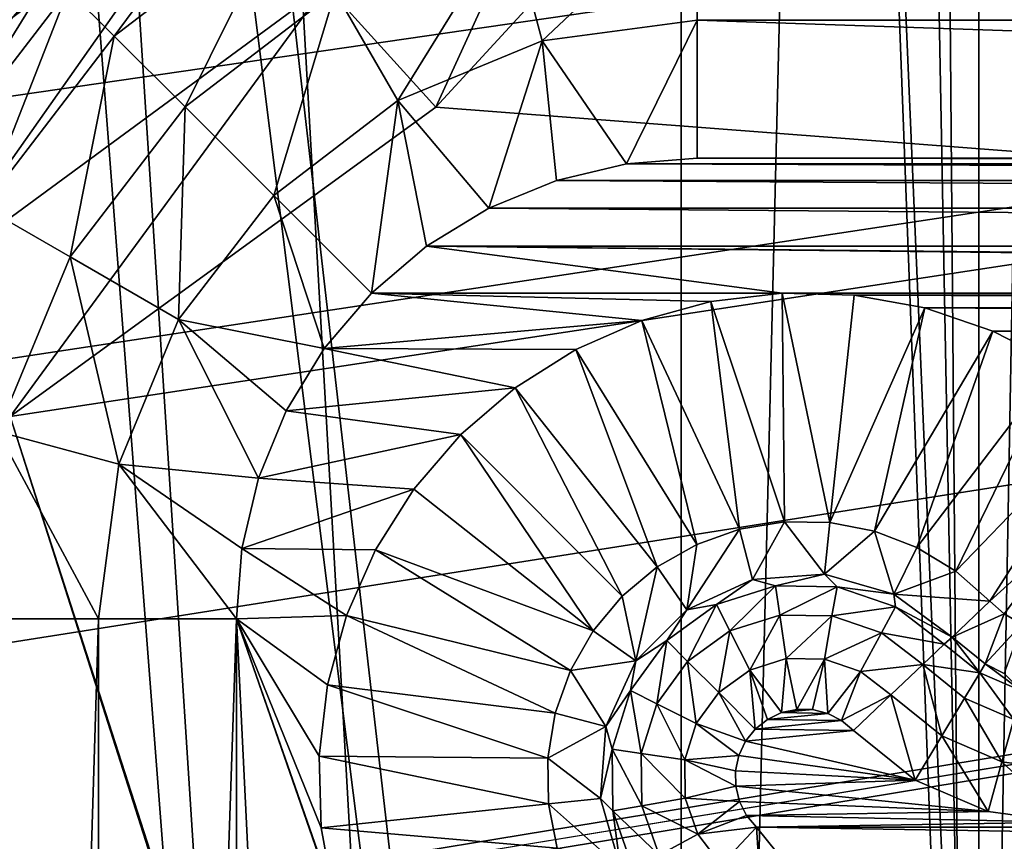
# Model space of a CAD drawing. Header units: metres. Extents: x -105 to 105, y -117 to 62.
# Tile 289 of 382: x -6 to -3.82, y 2.71 to 4.52. Entities that reach past the tile are written whole.
import ezdxf

# ---------------------------------------------------------------- set-up
doc = ezdxf.new("R2010")
doc.units = ezdxf.units.M
doc.layers.add('solid_509432_AD150_SW0001', color=7, linetype='CONTINUOUS')
doc.layers.add('solid_509432_AD150_SW0001_01', color=7, linetype='CONTINUOUS')

msp = doc.modelspace()

# ---------------------------------------------------------------- linework, layer by layer
at = {"layer": 'solid_509432_AD150_SW0001'}
for points in [[(90, 18.299999, -16.299999), (-53, -0.25, -16.299999), (-90, -0.25, -16.299999)], [(-90, 18.299999, -16.299999), (90, 18.299999, -16.299999), (-90, -0.25, -16.299999)], [(-56.523369, 17.273149, -13.4), (-4.535146, -0.11237, -13.4), (-4.535146, 17.273149, -13.4)], [(-56.523369, 17.273149, -13.4), (-20.115334, -0.11237, -13.4), (-4.535146, -0.11237, -13.4)], [(-3.878526, -0.11237, -13.32726), (-4.535146, 17.273149, -13.4), (-4.535146, -0.11237, -13.4)], [(-3.878526, -0.11237, -13.32726), (-4.205353, 17.273149, -13.381818), (-4.535146, 17.273149, -13.4)], [(-3.878526, -0.11237, -13.32726), (-3.879204, 17.273149, -13.327412), (-4.205353, 17.273149, -13.381818)], [(-3.878526, -0.11237, -13.32726), (-3.560772, 17.273149, -13.237357), (-3.879204, 17.273149, -13.327412)], [(-3.878526, -0.11237, -13.32726), (-3.253748, -0.11237, -13.112567), (-3.560772, 17.273149, -13.237357)], [(-3, -6.3, 3.6), (-1.356257, 16.4984, 3.6), (-4.037329, 16.087421, 3.6)], [(-4.506017, -3.172695, 3.6), (-4.037329, 16.087421, 3.6), (-6.625394, 15.27488, 3.6)], [(-4.506017, -3.172695, 3.6), (-3.872695, -3.806017, 3.6), (-4.037329, 16.087421, 3.6)], [(-3.100297, -5.409883, 3.6), (-3, -6.3, 3.6), (-4.037329, 16.087421, 3.6)], [(-3.396117, -4.564479, 3.6), (-3.100297, -5.409883, 3.6), (-4.037329, 16.087421, 3.6)], [(-3.872695, -3.806017, 3.6), (-3.396117, -4.564479, 3.6), (-4.037329, 16.087421, 3.6)], [(-4.506017, -3.172695, 3.6), (-6.625394, 15.27488, 3.6), (-6, 8.7, 3.6)], [(-5.26448, -2.696117, 3.6), (-6, 8.7, 3.6), (-6.087182, 7.982027, 3.6)], [(-5.26448, -2.696117, 3.6), (-4.506017, -3.172695, 3.6), (-6, 8.7, 3.6)], [(-6.109882, -2.400297, 3.6), (-5.26448, -2.696117, 3.6), (-6.087182, 7.982027, 3.6)], [(-4.290625, 5.18569, 2.011326), (-3.688886, 6.179491, 1.995569), (-2.711786, 4.149403, 1.969982)], [(-5.319544, 4.598907, 1.994081), (-4.585621, 5.404577, 1.973574), (-5.076861, 4.330232, 2.031914)], [(-4.585621, 5.404577, 1.973574), (-4.290625, 5.18569, 2.011326), (-5.076861, 4.330232, 2.031914)], [(-5.076861, 4.330232, 2.031914), (-4.290625, 5.18569, 2.011326), (-2.711786, 4.149403, 1.969982)], [(-6.541885, 4.524725, 1.672019), (-5.768458, 5.092531, 1.647485), (-6.380448, 4.258253, 1.887772)], [(-5.768458, 5.092531, 1.647485), (-5.558065, 4.862751, 1.863257), (-6.380448, 4.258253, 1.887772)], [(-5.888724, 4.588724, 47.827736), (-5.481976, 4.900832, 47.827736), (-5.786888, 4.486888, 47.553524)], [(-5.481976, 4.900832, 47.827736), (-5.409967, 4.77611, 47.553524), (-5.786888, 4.486888, 47.553524)], [(-6.380448, 4.258253, 1.887772), (-5.558065, 4.862751, 1.863257), (-6.19839, 3.952701, 2.018584)], [(-5.558065, 4.862751, 1.863257), (-5.319544, 4.598907, 1.994081), (-6.19839, 3.952701, 2.018584)], [(-6.146037, 4.846036, 65.932358), (-5.926341, 4.626341, 48.132549), (-6.100313, 4.427963, 48.132549)], [(-4.913831, 4.744439, 47.336536), (-4.5, 4.79892, 47.336536), (-4.842187, 4.477061, 47.197586)], [(-4.842187, 4.477061, 47.197586), (-4.5, 4.79892, 47.336536), (-4.5, 4.52211, 47.197586)], [(-5.786888, 4.486888, 47.553524), (-5.409967, 4.77611, 47.553524), (-5.630608, 4.330607, 47.336536)], [(-5.409967, 4.77611, 47.553524), (-5.29946, 4.584706, 47.336536), (-5.630608, 4.330607, 47.336536)], [(-5.29946, 4.584706, 47.336536), (-4.913831, 4.744439, 47.336536), (-5.161055, 4.344981, 47.197586)], [(-4.913831, 4.744439, 47.336536), (-4.842187, 4.477061, 47.197586), (-5.161055, 4.344981, 47.197586)], [(-6.200832, 4.181976, 47.827736), (-6.100313, 4.427963, 48.132549), (-5.926341, 4.626341, 48.132549)], [(-6.200832, 4.181976, 47.827736), (-5.926341, 4.626341, 48.132549), (-5.888724, 4.588724, 47.827736)], [(-6.200832, 4.181976, 47.827736), (-5.888724, 4.588724, 47.827736), (-6.07611, 4.109968, 47.553524)], [(-6.19839, 3.952701, 2.018584), (-5.319544, 4.598907, 1.994081), (-6.016685, 3.646866, 2.056524)], [(-5.888724, 4.588724, 47.827736), (-5.786888, 4.486888, 47.553524), (-6.07611, 4.109968, 47.553524)], [(-5.319544, 4.598907, 1.994081), (-5.076861, 4.330232, 2.031914), (-6.016685, 3.646866, 2.056524)], [(-5.630608, 4.330607, 47.336536), (-5.29946, 4.584706, 47.336536), (-5.434873, 4.134873, 47.197586)], [(-5.29946, 4.584706, 47.336536), (-5.161055, 4.344981, 47.197586), (-5.434873, 4.134873, 47.197586)], [(-4.842187, 4.477061, 47.197586), (-4.5, 4.52211, 47.197586), (-4.655941, 4.20528, 47.150002)], [(-4.5, 4.52211, 47.197586), (-4.5, 4.217303, 47.150002), (-4.655941, 4.20528, 47.150002)], [(-4.5, 4.52211, 47.197586), (4.5, 4.217303, 47.150002), (-4.5, 4.217303, 47.150002)], [(-6.07611, 4.109968, 47.553524), (-5.786888, 4.486888, 47.553524), (-5.884706, 3.99946, 47.336536)], [(-5.786888, 4.486888, 47.553524), (-5.630608, 4.330607, 47.336536), (-5.884706, 3.99946, 47.336536)], [(-5.161055, 4.344981, 47.197586), (-4.842187, 4.477061, 47.197586), (-4.959877, 4.107424, 47.150002)], [(-4.842187, 4.477061, 47.197586), (-4.811002, 4.168598, 47.150002), (-4.959877, 4.107424, 47.150002)], [(-4.842187, 4.477061, 47.197586), (-4.655941, 4.20528, 47.150002), (-4.811002, 4.168598, 47.150002)], [(-6.016685, 3.646866, 2.056524), (-5.076861, 4.330232, 2.031914), (-2.711786, 4.149403, 1.969982)], [(-5.884706, 3.99946, 47.336536), (-5.630608, 4.330607, 47.336536), (-5.644981, 3.861055, 47.197586)], [(-5.630608, 4.330607, 47.336536), (-5.434873, 4.134873, 47.197586), (-5.644981, 3.861055, 47.197586)], [(-5.434873, 4.134873, 47.197586), (-5.161055, 4.344981, 47.197586), (-5.219341, 3.919342, 47.150002)], [(-5.161055, 4.344981, 47.197586), (-5.09738, 4.023433, 47.150002), (-5.219341, 3.919342, 47.150002)], [(-5.161055, 4.344981, 47.197586), (-4.959877, 4.107424, 47.150002), (-5.09738, 4.023433, 47.150002)], [(-3.100256, -5.410061, 1.980155), (-6.016685, 3.646866, 2.056524), (-2.711786, 4.149403, 1.969982)], [(-5.644981, 3.861055, 47.197586), (-5.434873, 4.134873, 47.197586), (-5.323432, 3.797381, 47.150002)], [(-5.434873, 4.134873, 47.197586), (-5.219341, 3.919342, 47.150002), (-5.323432, 3.797381, 47.150002)], [(-6.07611, 4.109968, 47.553524), (-5.884706, 3.99946, 47.336536), (-6.044438, 3.613831, 47.336536)], [(-4.312071, 3.919651, 47.150002), (-5.219341, 3.919342, 47.150002), (-5.09738, 4.023433, 47.150002)], [(-6.044438, 3.613831, 47.336536), (-5.884706, 3.99946, 47.336536), (-5.777061, 3.542187, 47.197586)], [(-5.884706, 3.99946, 47.336536), (-5.644981, 3.861055, 47.197586), (-5.777061, 3.542187, 47.197586)], [(-4.62261, 3.859201, 47.150002), (-5.323432, 3.797381, 47.150002), (-5.219341, 3.919342, 47.150002)], [(-4.312071, 3.919651, 47.150002), (-4.469579, 3.900961, 47.150002), (-5.219341, 3.919342, 47.150002)], [(-4.469579, 3.900961, 47.150002), (-4.62261, 3.859201, 47.150002), (-5.219341, 3.919342, 47.150002)], [(-4.307487, 3.41469, 47.654404), (-4.469579, 3.900961, 47.150002), (-4.312071, 3.919651, 47.150002)], [(-4.207063, 3.413314, 47.654404), (-4.312071, 3.919651, 47.150002), (-4.153536, 3.914868, 47.150002)], [(-4.307487, 3.41469, 47.654404), (-4.312071, 3.919651, 47.150002), (-4.207063, 3.413314, 47.654404)], [(-4.207063, 3.413314, 47.654404), (-4.153536, 3.914868, 47.150002), (-3.997449, 3.886718, 47.150002)], [(-4.406605, 3.398295, 47.654404), (-4.62261, 3.859201, 47.150002), (-4.469579, 3.900961, 47.150002)], [(-4.406605, 3.398295, 47.654404), (-4.469579, 3.900961, 47.150002), (-4.307487, 3.41469, 47.654404)], [(-4.207063, 3.413314, 47.654404), (-3.997449, 3.886718, 47.150002), (-4.10852, 3.394237, 47.654404)], [(-4.10852, 3.394237, 47.654404), (-3.997449, 3.886718, 47.150002), (-3.847228, 3.835818, 47.150002)], [(-5.777061, 3.542187, 47.197586), (-5.644981, 3.861055, 47.197586), (-5.468598, 3.511003, 47.150002)], [(-5.644981, 3.861055, 47.197586), (-5.323432, 3.797381, 47.150002), (-5.407423, 3.659878, 47.150002)], [(-5.644981, 3.861055, 47.197586), (-5.407423, 3.659878, 47.150002), (-5.468598, 3.511003, 47.150002)], [(-4.62261, 3.859201, 47.150002), (-4.767789, 3.795291, 47.150002), (-5.323432, 3.797381, 47.150002)], [(-4.501151, 3.364696, 47.654404), (-4.767789, 3.795291, 47.150002), (-4.62261, 3.859201, 47.150002)], [(-4.501151, 3.364696, 47.654404), (-4.62261, 3.859201, 47.150002), (-4.406605, 3.398295, 47.654404)], [(-4.10852, 3.394237, 47.654404), (-3.847228, 3.835818, 47.150002), (-4.014772, 3.358002, 47.654404)], [(-4.014772, 3.358002, 47.654404), (-3.847228, 3.835818, 47.150002), (-3.706168, 3.763278, 47.150002)], [(-4.90193, 3.710635, 47.150002), (-5.407423, 3.659878, 47.150002), (-5.323432, 3.797381, 47.150002)], [(-4.767789, 3.795291, 47.150002), (-4.90193, 3.710635, 47.150002), (-5.323432, 3.797381, 47.150002)], [(-4.588434, 3.314834, 47.654404), (-4.90193, 3.710635, 47.150002), (-4.767789, 3.795291, 47.150002)], [(-4.588434, 3.314834, 47.654404), (-4.767789, 3.795291, 47.150002), (-4.501151, 3.364696, 47.654404)], [(-4.014772, 3.358002, 47.654404), (-3.706168, 3.763278, 47.150002), (-3.929039, 3.305861, 47.654404)], [(-3.929039, 3.305861, 47.654404), (-3.706168, 3.763278, 47.150002), (-3.577363, 3.670688, 47.150002)], [(-4.90193, 3.710635, 47.150002), (-5.02209, 3.60709, 47.150002), (-5.407423, 3.659878, 47.150002)], [(-4.665424, 3.250424, 47.654404), (-5.02209, 3.60709, 47.150002), (-4.90193, 3.710635, 47.150002)], [(-4.665424, 3.250424, 47.654404), (-4.90193, 3.710635, 47.150002), (-4.588434, 3.314834, 47.654404)], [(-5.02209, 3.60709, 47.150002), (-5.468598, 3.511003, 47.150002), (-5.407423, 3.659878, 47.150002)], [(-3.929039, 3.305861, 47.654404), (-3.577363, 3.670688, 47.150002), (-3.853772, 3.239321, 47.654404)], [(-3.688841, 3.388919, 47.43177), (-3.853772, 3.239321, 47.654404), (-3.577363, 3.670688, 47.150002)], [(-3.395973, -4.564777, 1.987898), (-7.07303, 3.162548, 2.084185), (-6.016685, 3.646866, 2.056524)], [(-3.100256, -5.410061, 1.980155), (-3.395973, -4.564777, 1.987898), (-6.016685, 3.646866, 2.056524)], [(-6.044438, 3.613831, 47.336536), (-5.822111, 3.2, 47.197586), (-6.09892, 3.2, 47.336536)], [(-6.044438, 3.613831, 47.336536), (-5.777061, 3.542187, 47.197586), (-5.822111, 3.2, 47.197586)], [(-5.02209, 3.60709, 47.150002), (-5.125635, 3.48693, 47.150002), (-5.468598, 3.511003, 47.150002)], [(-4.729834, 3.173434, 47.654404), (-5.125635, 3.48693, 47.150002), (-5.02209, 3.60709, 47.150002)], [(-4.729834, 3.173434, 47.654404), (-5.02209, 3.60709, 47.150002), (-4.665424, 3.250424, 47.654404)], [(-5.777061, 3.542187, 47.197586), (-5.517303, 3.2, 47.150002), (-5.822111, 3.2, 47.197586)], [(-5.777061, 3.542187, 47.197586), (-5.50528, 3.355941, 47.150002), (-5.517303, 3.2, 47.150002)], [(-5.777061, 3.542187, 47.197586), (-5.468598, 3.511003, 47.150002), (-5.50528, 3.355941, 47.150002)], [(-5.125635, 3.48693, 47.150002), (-5.50528, 3.355941, 47.150002), (-5.468598, 3.511003, 47.150002)], [(-5.125635, 3.48693, 47.150002), (-5.210291, 3.352789, 47.150002), (-5.50528, 3.355941, 47.150002)], [(-4.729834, 3.173434, 47.654404), (-5.210291, 3.352789, 47.150002), (-5.125635, 3.48693, 47.150002)], [(-4.377777, 3.286782, 60.852619), (-4.406605, 3.398295, 47.654404), (-4.307487, 3.41469, 47.654404)], [(-4.218858, 3.298741, 60.852619), (-4.377777, 3.286782, 60.852619), (-4.307487, 3.41469, 47.654404)], [(-4.218858, 3.298741, 60.852619), (-4.307487, 3.41469, 47.654404), (-4.207063, 3.413314, 47.654404)], [(-4.218858, 3.298741, 60.852619), (-4.207063, 3.413314, 47.654404), (-4.10852, 3.394237, 47.654404)], [(-4.52262, 3.22031, 60.852619), (-4.501151, 3.364696, 47.654404), (-4.406605, 3.398295, 47.654404)], [(-4.377777, 3.286782, 60.852619), (-4.52262, 3.22031, 60.852619), (-4.406605, 3.398295, 47.654404)], [(-4.065699, 3.254693, 60.852619), (-4.218858, 3.298741, 60.852619), (-4.10852, 3.394237, 47.654404)], [(-4.065699, 3.254693, 60.852619), (-4.10852, 3.394237, 47.654404), (-4.014772, 3.358002, 47.654404)], [(-3.688841, 3.388919, 47.43177), (-3.822007, 3.211404, 47.648975), (-3.853772, 3.239321, 47.654404)], [(-3.688841, 3.388919, 47.43177), (-3.783487, 3.188709, 47.631977), (-3.822007, 3.211404, 47.648975)], [(-5.274201, 3.207609, 47.150002), (-5.517303, 3.2, 47.150002), (-5.50528, 3.355941, 47.150002)], [(-5.210291, 3.352789, 47.150002), (-5.274201, 3.207609, 47.150002), (-5.50528, 3.355941, 47.150002)], [(-4.779696, 3.086151, 47.654404), (-5.274201, 3.207609, 47.150002), (-5.210291, 3.352789, 47.150002)], [(-4.779696, 3.086151, 47.654404), (-5.210291, 3.352789, 47.150002), (-4.729834, 3.173434, 47.654404)], [(-4.52262, 3.22031, 60.852619), (-4.588434, 3.314834, 47.654404), (-4.501151, 3.364696, 47.654404)], [(-4.065699, 3.254693, 60.852619), (-4.014772, 3.358002, 47.654404), (-3.929039, 3.305861, 47.654404)], [(-4.63531, 3.10762, 60.852619), (-4.665424, 3.250424, 47.654404), (-4.588434, 3.314834, 47.654404)], [(-4.52262, 3.22031, 60.852619), (-4.63531, 3.10762, 60.852619), (-4.588434, 3.314834, 47.654404)], [(-4.065699, 3.254693, 60.852619), (-3.929039, 3.305861, 47.654404), (-3.853772, 3.239321, 47.654404)], [(-4.457046, 3.232065, 60.9664), (-4.52262, 3.22031, 60.852619), (-4.377777, 3.286782, 60.852619)], [(-4.457046, 3.232065, 60.9664), (-4.377777, 3.286782, 60.852619), (-4.327268, 3.273058, 60.9664)], [(-4.327268, 3.273058, 60.9664), (-4.377777, 3.286782, 60.852619), (-4.218858, 3.298741, 60.852619)], [(-4.327268, 3.273058, 60.9664), (-4.218858, 3.298741, 60.852619), (-4.191183, 3.271196, 60.9664)], [(-4.191183, 3.271196, 60.9664), (-4.218858, 3.298741, 60.852619), (-4.065699, 3.254693, 60.852619)], [(-4.457046, 3.232065, 60.9664), (-4.327268, 3.273058, 60.9664), (-4.42776, 3.173801, 61.062973)], [(-4.327268, 3.273058, 60.9664), (-4.317772, 3.208543, 61.062973), (-4.42776, 3.173801, 61.062973)], [(-4.327268, 3.273058, 60.9664), (-4.191183, 3.271196, 60.9664), (-4.317772, 3.208543, 61.062973)], [(-4.191183, 3.271196, 60.9664), (-4.20244, 3.206965, 61.062973), (-4.317772, 3.208543, 61.062973)], [(-4.191183, 3.271196, 60.9664), (-4.062575, 3.226669, 60.9664), (-4.20244, 3.206965, 61.062973)], [(-4.191183, 3.271196, 60.9664), (-4.065699, 3.254693, 60.852619), (-4.062575, 3.226669, 60.9664)], [(-4.63531, 3.10762, 60.852619), (-4.729834, 3.173434, 47.654404), (-4.665424, 3.250424, 47.654404)], [(-3.937413, 3.160136, 60.852619), (-4.065699, 3.254693, 60.852619), (-3.853772, 3.239321, 47.654404)], [(-4.062575, 3.226669, 60.9664), (-4.065699, 3.254693, 60.852619), (-3.937413, 3.160136, 60.852619)], [(-3.822007, 3.211404, 47.648975), (-3.937413, 3.160136, 60.852619), (-3.853772, 3.239321, 47.654404)], [(-4.56737, 3.15237, 60.9664), (-4.63531, 3.10762, 60.852619), (-4.52262, 3.22031, 60.852619)], [(-4.56737, 3.15237, 60.9664), (-4.52262, 3.22031, 60.852619), (-4.457046, 3.232065, 60.9664)], [(-4.56737, 3.15237, 60.9664), (-4.457046, 3.232065, 60.9664), (-4.521259, 3.10626, 61.062973)], [(-4.457046, 3.232065, 60.9664), (-4.42776, 3.173801, 61.062973), (-4.521259, 3.10626, 61.062973)], [(-4.062575, 3.226669, 60.9664), (-4.093444, 3.169228, 61.062973), (-4.20244, 3.206965, 61.062973)], [(-4.062575, 3.226669, 60.9664), (-3.954472, 3.143986, 60.9664), (-4.093444, 3.169228, 61.062973)], [(-4.062575, 3.226669, 60.9664), (-3.937413, 3.160136, 60.852619), (-3.954472, 3.143986, 60.9664)], [(-6.09892, -5.8, 47.336536), (-6.09892, 3.2, 47.336536), (-5.822111, 3.2, 47.197586)], [(-5.822111, -5.8, 47.197586), (-6.09892, -5.8, 47.336536), (-5.822111, 3.2, 47.197586)], [(-5.822111, -5.8, 47.197586), (-5.517303, 3.2, 47.150002), (-5.517303, -5.8, 47.150002)], [(-5.822111, -5.8, 47.197586), (-5.822111, 3.2, 47.197586), (-5.517303, 3.2, 47.150002)], [(-5.274201, 3.207609, 47.150002), (-5.315961, 3.054579, 47.150002), (-5.517303, 3.2, 47.150002)], [(-5.085688, -5.63, 47.150002), (-5.517303, -5.8, 47.150002), (-5.517303, 3.2, 47.150002)], [(-5.250818, 2.432228, 47.150002), (-5.085688, -5.63, 47.150002), (-5.517303, 3.2, 47.150002)], [(-5.301718, 2.582449, 47.150002), (-5.250818, 2.432228, 47.150002), (-5.517303, 3.2, 47.150002)], [(-5.329868, 2.738536, 47.150002), (-5.301718, 2.582449, 47.150002), (-5.517303, 3.2, 47.150002)], [(-5.334651, 2.897071, 47.150002), (-5.329868, 2.738536, 47.150002), (-5.517303, 3.2, 47.150002)], [(-5.315961, 3.054579, 47.150002), (-5.334651, 2.897071, 47.150002), (-5.517303, 3.2, 47.150002)], [(-4.813295, 2.991605, 47.654404), (-5.315961, 3.054579, 47.150002), (-5.274201, 3.207609, 47.150002)], [(-4.813295, 2.991605, 47.654404), (-5.274201, 3.207609, 47.150002), (-4.779696, 3.086151, 47.654404)], [(-4.42776, 3.173801, 61.062973), (-4.317772, 3.208543, 61.062973), (-4.384157, 3.087056, 61.127415)], [(-4.317772, 3.208543, 61.062973), (-4.303635, 3.11249, 61.127415), (-4.384157, 3.087056, 61.127415)], [(-4.317772, 3.208543, 61.062973), (-4.20244, 3.206965, 61.062973), (-4.303635, 3.11249, 61.127415)], [(-4.20244, 3.206965, 61.062973), (-4.2192, 3.111335, 61.127415), (-4.303635, 3.11249, 61.127415)], [(-4.20244, 3.206965, 61.062973), (-4.093444, 3.169228, 61.062973), (-4.2192, 3.111335, 61.127415)], [(-3.864062, 3.10113, 60.852619), (-3.937413, 3.160136, 60.852619), (-3.822007, 3.211404, 47.648975)], [(-3.864062, 3.10113, 60.852619), (-3.822007, 3.211404, 47.648975), (-3.783487, 3.188709, 47.631977)], [(-4.521259, 3.10626, 61.062973), (-4.42776, 3.173801, 61.062973), (-4.452608, 3.037608, 61.127415)], [(-4.42776, 3.173801, 61.062973), (-4.384157, 3.087056, 61.127415), (-4.452608, 3.037608, 61.127415)], [(-3.821965, 3.079521, 60.852619), (-3.864062, 3.10113, 60.852619), (-3.783487, 3.188709, 47.631977)], [(-3.872438, -3.80634, 2.000375), (-8.204229, 2.89638, 2.113807), (-7.07303, 3.162548, 2.084185)], [(-3.395973, -4.564777, 1.987898), (-3.872438, -3.80634, 2.000375), (-7.07303, 3.162548, 2.084185)], [(-4.63531, 3.10762, 60.852619), (-4.779696, 3.086151, 47.654404), (-4.729834, 3.173434, 47.654404)], [(-4.647065, 3.042046, 60.9664), (-4.63531, 3.10762, 60.852619), (-4.56737, 3.15237, 60.9664)], [(-4.647065, 3.042046, 60.9664), (-4.56737, 3.15237, 60.9664), (-4.588801, 3.012759, 61.062973)], [(-4.56737, 3.15237, 60.9664), (-4.521259, 3.10626, 61.062973), (-4.588801, 3.012759, 61.062973)], [(-4.093444, 3.169228, 61.062973), (-4.139403, 3.083708, 61.127415), (-4.2192, 3.111335, 61.127415)], [(-4.093444, 3.169228, 61.062973), (-4.001827, 3.099154, 61.062973), (-4.139403, 3.083708, 61.127415)], [(-4.093444, 3.169228, 61.062973), (-3.954472, 3.143986, 60.9664), (-4.001827, 3.099154, 61.062973)], [(-3.954472, 3.143986, 60.9664), (-3.937413, 3.160136, 60.852619), (-3.876229, 3.080929, 60.966618)], [(-3.876229, 3.080929, 60.966618), (-3.937413, 3.160136, 60.852619), (-3.864062, 3.10113, 60.852619)], [(-4.001827, 3.099154, 61.062973), (-3.954472, 3.143986, 60.9664), (-3.876229, 3.080929, 60.966618)], [(-4.384157, 3.087056, 61.127415), (-4.303635, 3.11249, 61.127415), (-4.313653, 2.993072, 61.150002)], [(-4.303635, 3.11249, 61.127415), (-4.279915, 3.00038, 61.150002), (-4.313653, 2.993072, 61.150002)], [(-4.303635, 3.11249, 61.127415), (-4.2192, 3.111335, 61.127415), (-4.279915, 3.00038, 61.150002)], [(-4.2192, 3.111335, 61.127415), (-4.245447, 2.999847, 61.150002), (-4.279915, 3.00038, 61.150002)], [(-4.2192, 3.111335, 61.127415), (-4.211967, 2.991505, 61.150002), (-4.245447, 2.999847, 61.150002)], [(-4.2192, 3.111335, 61.127415), (-4.139403, 3.083708, 61.127415), (-4.211967, 2.991505, 61.150002)], [(-4.63531, 3.10762, 60.852619), (-4.701782, 2.962777, 60.852619), (-4.779696, 3.086151, 47.654404)], [(-4.647065, 3.042046, 60.9664), (-4.701782, 2.962777, 60.852619), (-4.63531, 3.10762, 60.852619)], [(-4.588801, 3.012759, 61.062973), (-4.521259, 3.10626, 61.062973), (-4.502056, 2.969157, 61.127415)], [(-4.521259, 3.10626, 61.062973), (-4.452608, 3.037608, 61.127415), (-4.502056, 2.969157, 61.127415)], [(-4.452608, 3.037608, 61.127415), (-4.384157, 3.087056, 61.127415), (-4.37185, 2.956861, 61.150002)], [(-4.384157, 3.087056, 61.127415), (-4.313653, 2.993072, 61.150002), (-4.344832, 2.978309, 61.150002)], [(-4.384157, 3.087056, 61.127415), (-4.344832, 2.978309, 61.150002), (-4.37185, 2.956861, 61.150002)], [(-4.139403, 3.083708, 61.127415), (-4.001827, 3.099154, 61.062973), (-4.07233, 3.032406, 61.127415)], [(-4.07233, 3.032406, 61.127415), (-4.001827, 3.099154, 61.062973), (-3.959918, 2.941979, 61.127415)], [(-4.001827, 3.099154, 61.062973), (-3.876229, 3.080929, 60.966618), (-3.909869, 3.025075, 61.063057)], [(-4.001827, 3.099154, 61.062973), (-3.909869, 3.025075, 61.063057), (-3.959918, 2.941979, 61.127415)], [(-3.876229, 3.080929, 60.966618), (-3.864062, 3.10113, 60.852619), (-3.783733, 3.041111, 60.966618)], [(-3.783733, 3.041111, 60.966618), (-3.864062, 3.10113, 60.852619), (-3.821965, 3.079521, 60.852619)], [(-4.701782, 2.962777, 60.852619), (-4.813295, 2.991605, 47.654404), (-4.779696, 3.086151, 47.654404)], [(-4.139403, 3.083708, 61.127415), (-4.181259, 2.975794, 61.150002), (-4.211967, 2.991505, 61.150002)], [(-4.139403, 3.083708, 61.127415), (-4.07233, 3.032406, 61.127415), (-4.181259, 2.975794, 61.150002)], [(-3.909869, 3.025075, 61.063057), (-3.876229, 3.080929, 60.966618), (-3.801182, 2.978287, 61.063057)], [(-3.876229, 3.080929, 60.966618), (-3.783733, 3.041111, 60.966618), (-3.801182, 2.978287, 61.063057)], [(-4.82969, 2.892487, 47.654404), (-5.334651, 2.897071, 47.150002), (-5.315961, 3.054579, 47.150002)], [(-4.82969, 2.892487, 47.654404), (-5.315961, 3.054579, 47.150002), (-4.813295, 2.991605, 47.654404)], [(-4.688058, 2.912268, 60.9664), (-4.701782, 2.962777, 60.852619), (-4.647065, 3.042046, 60.9664)], [(-4.688058, 2.912268, 60.9664), (-4.647065, 3.042046, 60.9664), (-4.623543, 2.902772, 61.062973)], [(-4.647065, 3.042046, 60.9664), (-4.588801, 3.012759, 61.062973), (-4.623543, 2.902772, 61.062973)], [(-4.502056, 2.969157, 61.127415), (-4.452608, 3.037608, 61.127415), (-4.393301, 2.929846, 61.150002)], [(-4.452608, 3.037608, 61.127415), (-4.37185, 2.956861, 61.150002), (-4.393301, 2.929846, 61.150002)], [(-4.07233, 3.032406, 61.127415), (-4.155261, 2.953894, 61.150002), (-4.181259, 2.975794, 61.150002)], [(-4.07233, 3.032406, 61.127415), (-4.018844, 2.84416, 61.150002), (-4.155261, 2.953894, 61.150002)], [(-4.07233, 3.032406, 61.127415), (-3.959918, 2.941979, 61.127415), (-4.018844, 2.84416, 61.150002)], [(-3.959918, 2.941979, 61.127415), (-3.909869, 3.025075, 61.063057), (-3.827142, 2.88482, 61.127415)], [(-3.909869, 3.025075, 61.063057), (-3.801182, 2.978287, 61.063057), (-3.827142, 2.88482, 61.127415)], [(-4.623543, 2.902772, 61.062973), (-4.588801, 3.012759, 61.062973), (-4.52749, 2.888635, 61.127415)], [(-4.588801, 3.012759, 61.062973), (-4.502056, 2.969157, 61.127415), (-4.52749, 2.888635, 61.127415)], [(-4.313653, 2.993072, 61.150002), (-4.279915, 3.00038, 61.150002), (-4.245447, 2.999847, 61.150002)], [(-4.701782, 2.962777, 60.852619), (-4.82969, 2.892487, 47.654404), (-4.813295, 2.991605, 47.654404)], [(-4.37185, 2.956861, 61.150002), (-4.344832, 2.978309, 61.150002), (-4.181259, 2.975794, 61.150002)], [(-4.344832, 2.978309, 61.150002), (-4.313653, 2.993072, 61.150002), (-4.211967, 2.991505, 61.150002)], [(-4.344832, 2.978309, 61.150002), (-4.211967, 2.991505, 61.150002), (-4.181259, 2.975794, 61.150002)], [(-4.313653, 2.993072, 61.150002), (-4.245447, 2.999847, 61.150002), (-4.211967, 2.991505, 61.150002)], [(-3.827142, 2.88482, 61.127415), (-3.801182, 2.978287, 61.063057), (-3.684052, 2.865318, 61.127415)], [(-4.701782, 2.962777, 60.852619), (-4.713741, 2.803858, 60.852619), (-4.82969, 2.892487, 47.654404)], [(-4.688058, 2.912268, 60.9664), (-4.713741, 2.803858, 60.852619), (-4.701782, 2.962777, 60.852619)], [(-4.52749, 2.888635, 61.127415), (-4.502056, 2.969157, 61.127415), (-4.408067, 2.898668, 61.150002)], [(-4.502056, 2.969157, 61.127415), (-4.393301, 2.929846, 61.150002), (-4.408067, 2.898668, 61.150002)], [(-4.393301, 2.929846, 61.150002), (-4.37185, 2.956861, 61.150002), (-4.155261, 2.953894, 61.150002)], [(-4.37185, 2.956861, 61.150002), (-4.181259, 2.975794, 61.150002), (-4.155261, 2.953894, 61.150002)], [(-4.393301, 2.929846, 61.150002), (-4.155261, 2.953894, 61.150002), (-4.018844, 2.84416, 61.150002)], [(-3.959918, 2.941979, 61.127415), (-3.857695, 2.774786, 61.150002), (-4.018844, 2.84416, 61.150002)], [(-3.959918, 2.941979, 61.127415), (-3.827142, 2.88482, 61.127415), (-3.857695, 2.774786, 61.150002)], [(-4.408067, 2.898668, 61.150002), (-4.393301, 2.929846, 61.150002), (-4.018844, 2.84416, 61.150002)], [(-3.872438, -3.80634, 2.000375), (-9.365834, 2.858877, 2.144225), (-8.204229, 2.89638, 2.113807)], [(-4.828314, 2.792063, 47.654404), (-5.329868, 2.738536, 47.150002), (-5.334651, 2.897071, 47.150002)], [(-4.828314, 2.792063, 47.654404), (-5.334651, 2.897071, 47.150002), (-4.82969, 2.892487, 47.654404)], [(-4.713741, 2.803858, 60.852619), (-4.828314, 2.792063, 47.654404), (-4.82969, 2.892487, 47.654404)], [(-4.686196, 2.776183, 60.9664), (-4.713741, 2.803858, 60.852619), (-4.688058, 2.912268, 60.9664)], [(-4.688058, 2.912268, 60.9664), (-4.623543, 2.902772, 61.062973), (-4.621965, 2.78744, 61.062973)], [(-4.686196, 2.776183, 60.9664), (-4.688058, 2.912268, 60.9664), (-4.621965, 2.78744, 61.062973)], [(-4.623543, 2.902772, 61.062973), (-4.52749, 2.888635, 61.127415), (-4.526335, 2.804199, 61.127415)], [(-4.621965, 2.78744, 61.062973), (-4.623543, 2.902772, 61.062973), (-4.526335, 2.804199, 61.127415)], [(-4.52749, 2.888635, 61.127415), (-4.408067, 2.898668, 61.150002), (-4.415379, 2.86493, 61.150002)], [(-4.415379, 2.86493, 61.150002), (-4.408067, 2.898668, 61.150002), (-4.018844, 2.84416, 61.150002)], [(-4.52749, 2.888635, 61.127415), (-4.415379, 2.86493, 61.150002), (-4.414849, 2.830461, 61.150002)], [(-4.526335, 2.804199, 61.127415), (-4.52749, 2.888635, 61.127415), (-4.414849, 2.830461, 61.150002)], [(-3.827142, 2.88482, 61.127415), (-3.684052, 2.751118, 61.150002), (-3.857695, 2.774786, 61.150002)], [(-3.827142, 2.88482, 61.127415), (-3.684052, 2.865318, 61.127415), (-3.684052, 2.751118, 61.150002)], [(-5.264182, -2.69626, 2.036819), (-6.109704, -2.400338, 2.05896), (-9.365834, 2.858877, 2.144225)], [(-4.505695, -3.172952, 2.016958), (-5.264182, -2.69626, 2.036819), (-9.365834, 2.858877, 2.144225)], [(-3.872438, -3.80634, 2.000375), (-4.505695, -3.172952, 2.016958), (-9.365834, 2.858877, 2.144225)], [(-4.414849, 2.830461, 61.150002), (-4.415379, 2.86493, 61.150002), (-4.018844, 2.84416, 61.150002)], [(-4.526335, 2.804199, 61.127415), (-4.414849, 2.830461, 61.150002), (-4.40651, 2.796981, 61.150002)], [(-4.414849, 2.830461, 61.150002), (-4.018844, 2.84416, 61.150002), (-3.857695, 2.774786, 61.150002)], [(-4.40651, 2.796981, 61.150002), (-4.414849, 2.830461, 61.150002), (-3.857695, 2.774786, 61.150002)], [(-4.809237, 2.69352, 47.654404), (-5.329868, 2.738536, 47.150002), (-4.828314, 2.792063, 47.654404)], [(-4.713741, 2.803858, 60.852619), (-4.669693, 2.650699, 60.852619), (-4.828314, 2.792063, 47.654404)], [(-4.669693, 2.650699, 60.852619), (-4.809237, 2.69352, 47.654404), (-4.828314, 2.792063, 47.654404)], [(-4.686196, 2.776183, 60.9664), (-4.669693, 2.650699, 60.852619), (-4.713741, 2.803858, 60.852619)], [(-4.686196, 2.776183, 60.9664), (-4.621965, 2.78744, 61.062973), (-4.584228, 2.678444, 61.062973)], [(-4.621965, 2.78744, 61.062973), (-4.526335, 2.804199, 61.127415), (-4.498708, 2.724403, 61.127415)], [(-4.584228, 2.678444, 61.062973), (-4.621965, 2.78744, 61.062973), (-4.498708, 2.724403, 61.127415)], [(-4.498708, 2.724403, 61.127415), (-4.526335, 2.804199, 61.127415), (-4.40651, 2.796981, 61.150002)], [(-4.498708, 2.724403, 61.127415), (-4.40651, 2.796981, 61.150002), (-4.3908, 2.766268, 61.150002)], [(-4.3908, 2.766268, 61.150002), (-4.40651, 2.796981, 61.150002), (-3.857695, 2.774786, 61.150002)], [(-4.641669, 2.647575, 60.9664), (-4.669693, 2.650699, 60.852619), (-4.686196, 2.776183, 60.9664)], [(-4.641669, 2.647575, 60.9664), (-4.686196, 2.776183, 60.9664), (-4.584228, 2.678444, 61.062973)], [(-4.498708, 2.724403, 61.127415), (-4.3908, 2.766268, 61.150002), (-4.368894, 2.74026, 61.150002)], [(-4.3908, 2.766268, 61.150002), (-3.857695, 2.774786, 61.150002), (-3.684052, 2.751118, 61.150002)], [(-4.368894, 2.74026, 61.150002), (-4.3908, 2.766268, 61.150002), (-3.684052, 2.751118, 61.150002)], [(-4.447406, 2.65733, 61.127415), (-4.498708, 2.724403, 61.127415), (-4.368894, 2.74026, 61.150002)], [(-4.356905, 2.544794, 61.127415), (-4.447406, 2.65733, 61.127415), (-4.368894, 2.74026, 61.150002)], [(4.368894, 2.74026, 61.150002), (-4.368894, 2.74026, 61.150002), (-3.684052, 2.751118, 61.150002)], [(4.25916, 2.603844, 61.150002), (-4.259069, 2.603694, 61.150002), (-4.368894, 2.74026, 61.150002)], [(-4.356905, 2.544794, 61.127415), (-4.368894, 2.74026, 61.150002), (-4.259069, 2.603694, 61.150002)], [(4.368894, 2.74026, 61.150002), (4.25916, 2.603844, 61.150002), (-4.368894, 2.74026, 61.150002)], [(-4.809237, 2.69352, 47.654404), (-5.301718, 2.582449, 47.150002), (-5.329868, 2.738536, 47.150002)], [(-4.584228, 2.678444, 61.062973), (-4.498708, 2.724403, 61.127415), (-4.447406, 2.65733, 61.127415)]]:
    msp.add_3dface(points, dxfattribs=at)
at = {"layer": 'solid_509432_AD150_SW0001_01'}
for points in [[(-3.11728, 19.279366, 71.873924), (-4.652982, 18.988907, 71.86647), (0, -90.568039, 71.879997)], [(-4.652982, 18.988907, 71.86647), (-6.162486, 18.584642, 71.856262), (0, -90.568039, 71.879997)], [(-6.162486, 18.584642, 71.856262), (-6.716792, -90.563103, 71.851799), (0, -90.568039, 71.879997)], [(-47.909828, -0.25, -16.299999), (-53, -0.25, -16.299999), (90, 18.299999, -16.299999)], [(-42.814568, -0.25, -16.299999), (-47.909828, -0.25, -16.299999), (90, 18.299999, -16.299999)], [(-37.719303, -0.25, -16.299999), (-42.814568, -0.25, -16.299999), (90, 18.299999, -16.299999)], [(-32.624043, -0.25, -16.299999), (-37.719303, -0.25, -16.299999), (90, 18.299999, -16.299999)], [(-27.549141, -0.25, -16.299999), (-32.624043, -0.25, -16.299999), (90, 18.299999, -16.299999)], [(-23, -0.25, -16.299999), (-27.549141, -0.25, -16.299999), (90, 18.299999, -16.299999)], [(-22.841265, -0.250993, -16.299999), (-23, -0.25, -16.299999), (90, 18.299999, -16.299999)], [(-22.698387, -0.251749, -16.299999), (-22.841265, -0.250993, -16.299999), (90, 18.299999, -16.299999)], [(-10.890583, -0.25, -16.299999), (-22.698387, -0.251749, -16.299999), (90, 18.299999, -16.299999)], [(0, -0.25, -16.299999), (-10.890583, -0.25, -16.299999), (90, 18.299999, -16.299999)], [(-4.5, 4.79892, 47.336536), (4.5, 4.79892, 47.336536), (4.5, 4.52211, 47.197586)], [(-4.5, 4.52211, 47.197586), (-4.5, 4.79892, 47.336536), (4.5, 4.52211, 47.197586)], [(-4.5, 4.52211, 47.197586), (4.5, 4.52211, 47.197586), (4.5, 4.217303, 47.150002)], [(-4.655941, 4.20528, 47.150002), (-4.5, 4.217303, 47.150002), (4.655941, 4.20528, 47.150002)], [(-4.5, 4.217303, 47.150002), (4.5, 4.217303, 47.150002), (4.655941, 4.20528, 47.150002)], [(-4.811002, 4.168598, 47.150002), (-4.655941, 4.20528, 47.150002), (4.811003, 4.168598, 47.150002)], [(-4.655941, 4.20528, 47.150002), (4.655941, 4.20528, 47.150002), (4.811003, 4.168598, 47.150002)], [(-4.959877, 4.107424, 47.150002), (-4.811002, 4.168598, 47.150002), (4.959878, 4.107423, 47.150002)], [(-4.811002, 4.168598, 47.150002), (4.811003, 4.168598, 47.150002), (4.959878, 4.107423, 47.150002)], [(-5.09738, 4.023433, 47.150002), (-4.959877, 4.107424, 47.150002), (5.097382, 4.023432, 47.150002)], [(-4.959877, 4.107424, 47.150002), (4.959878, 4.107423, 47.150002), (5.097382, 4.023432, 47.150002)], [(-5.09738, 4.023433, 47.150002), (5.097382, 4.023432, 47.150002), (5.219342, 3.919341, 47.150002)], [(4.312071, 3.919651, 47.150002), (-5.09738, 4.023433, 47.150002), (5.219342, 3.919341, 47.150002)], [(-4.312071, 3.919651, 47.150002), (-5.09738, 4.023433, 47.150002), (4.312071, 3.919651, 47.150002)], [(-4.312071, 3.919651, 47.150002), (4.312071, 3.919651, 47.150002), (4.153536, 3.914868, 47.150002)], [(-4.153536, 3.914868, 47.150002), (-4.312071, 3.919651, 47.150002), (4.153536, 3.914868, 47.150002)], [(-4.153536, 3.914868, 47.150002), (4.153536, 3.914868, 47.150002), (3.997449, 3.886718, 47.150002)], [(-3.997449, 3.886718, 47.150002), (-4.153536, 3.914868, 47.150002), (3.997449, 3.886718, 47.150002)], [(-3.997449, 3.886718, 47.150002), (3.997449, 3.886718, 47.150002), (3.847228, 3.835818, 47.150002)], [(-3.847228, 3.835818, 47.150002), (-3.997449, 3.886718, 47.150002), (3.847228, 3.835818, 47.150002)], [(-3.847228, 3.835818, 47.150002), (3.847228, 3.835818, 47.150002), (3.706168, 3.763278, 47.150002)], [(-3.706168, 3.763278, 47.150002), (-3.847228, 3.835818, 47.150002), (3.706168, 3.763278, 47.150002)]]:
    msp.add_3dface(points, dxfattribs=at)

doc.saveas('drawing.dxf')
